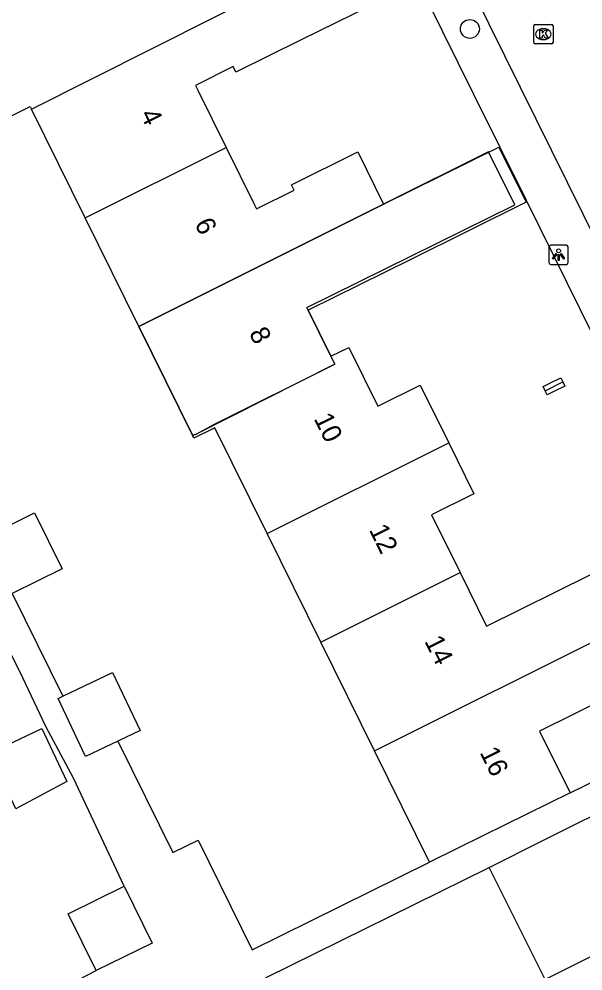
# Model space of a CAD drawing. Extents: x 157793 to 159380, y 380882 to 382313.
# Drawn here: x 158218.97 to 158248.2, y 381502.51 to 381551.82 of the extents above; entities that cross this region are included whole.
import ezdxf

# ---------------------------------------------------------------- set-up
doc = ezdxf.new("R2010")
doc.units = 0
for name, color, linetype in [('IMGEO_Boom', 7, 'Continuous'), ('IMGEO_Kolk', 7, 'Continuous'), ('IMGEO_Lichtpunt', 7, 'Continuous'), ('IMGEO_Pand', 7, 'Continuous'), ('IMGEO_Pand_nummerreeks', 7, 'Continuous'), ('IMGEO_Pand_vergunning_verleend', 7, 'Continuous'), ('IMGEO_Rijbaan_lokaal_open', 7, 'Continuous'), ('IMGEO_Voetpad_open', 7, 'Continuous')]:
    doc.layers.add(name, color=color, linetype=linetype)

msp = doc.modelspace()

# ---------------------------------------------------------------- linework, layer by layer
at = {"layer": 'IMGEO_Boom'}
msp.add_circle((158242.342, 381551.309), 0.489, dxfattribs=at)
at = {"layer": 'IMGEO_Kolk'}
for p, q in [((158245.649, 381550.612), (158245.649, 381551.464)), ((158245.724, 381551.538), (158246.576, 381551.538)), ((158246.137, 381551.318), (158246.162, 381551.318)), ((158246.65, 381551.464), (158246.65, 381550.612)), ((158246.576, 381550.538), (158245.724, 381550.538)), ((158246.16, 381550.758), (158246.135, 381550.758))]:
    msp.add_line(p, q, dxfattribs=at)
for points in [[(158245.649, 381550.612), (158245.649, 381551.464)], [(158245.724, 381551.538), (158246.576, 381551.538)], [(158246.65, 381551.464), (158246.65, 381550.612)], [(158245.97, 381551.238), (158246.093, 381551.238), (158246.093, 381551.087), (158246.223, 381551.238), (158246.387, 381551.238), (158246.241, 381551.087), (158246.394, 381550.838), (158246.242, 381550.838), (158246.157, 381551.002), (158246.093, 381550.935), (158246.093, 381550.838), (158245.97, 381550.838), (158245.97, 381551.238)], [(158246.576, 381550.538), (158245.724, 381550.538)]]:
    msp.add_lwpolyline(points, dxfattribs=at)
for centre, start, end in [((158245.726, 381551.462), 91.552, 178.448), ((158245.726, 381551.462), 91.552, 178.448), ((158246.574, 381551.462), 1.552, 88.448), ((158246.574, 381551.462), 1.552, 88.448), ((158245.726, 381550.614), 181.552, 268.448), ((158245.726, 381550.614), 181.552, 268.448), ((158246.574, 381550.614), 271.552, 358.448), ((158246.574, 381550.614), 271.552, 358.448)]:
    msp.add_arc(centre, 0.0765, start, end, dxfattribs=at)
for centre, major_axis, ratio, start_param, end_param in [((158246.136, 381551.038), (-0.387, 0.002), 0.722429, 4.712389, 7.853982), ((158246.161, 381551.038), (-0.39, 0.002), 0.717154, 1.570796, 4.712389)]:
    msp.add_ellipse(centre, major_axis=major_axis, ratio=ratio, start_param=start_param, end_param=end_param, dxfattribs=at)
at = {"layer": 'IMGEO_Lichtpunt'}
for p, q in [((158246.44, 381540.014), (158246.44, 381539.207)), ((158246.44, 381540.014), (158246.44, 381539.207)), ((158247.342, 381540.109), (158246.534, 381540.109)), ((158247.342, 381540.109), (158246.534, 381540.109)), ((158247.436, 381539.207), (158247.436, 381540.014)), ((158247.436, 381539.207), (158247.436, 381540.014)), ((158246.534, 381539.113), (158247.342, 381539.113)), ((158246.534, 381539.113), (158247.342, 381539.113))]:
    msp.add_line(p, q, dxfattribs=at)
for points in [[(158246.814, 381539.678), (158246.853, 381539.65), (158246.665, 381539.388), (158246.627, 381539.415), (158246.814, 381539.678)], [(158246.916, 381539.63), (158246.963, 381539.63), (158246.963, 381539.308), (158246.916, 381539.308), (158246.916, 381539.63)], [(158247.026, 381539.65), (158247.064, 381539.677), (158247.251, 381539.415), (158247.212, 381539.387), (158247.026, 381539.65)]]:
    msp.add_lwpolyline(points, dxfattribs=at)
msp.add_circle((158246.939, 381539.812), 0.0994, dxfattribs=at)
for centre, start, end in [((158246.534, 381540.014), 90, 180), ((158246.534, 381540.014), 90, 180), ((158247.342, 381540.014), 0, 90), ((158247.342, 381540.014), 0, 90), ((158246.534, 381539.207), 180, 270), ((158246.534, 381539.207), 180, 270), ((158247.342, 381539.207), 270, 0), ((158247.342, 381539.207), 270, 360)]:
    msp.add_arc(centre, 0.0946, start, end, dxfattribs=at)
at = {"layer": 'IMGEO_Pand'}
for points in [[(158232.238, 381553.507), (158237.28, 381555.998), (158237.195, 381556.158), (158238.064, 381556.587), (158238.201, 381556.309), (158237.483, 381555.954), (158238.643, 381553.605), (158238.84, 381553.702), (158238.986, 381553.406), (158233.602, 381550.746), (158230.217, 381549.074), (158230.078, 381549.356), (158228.114, 381548.385), (158228.253, 381548.103), (158229.702, 381545.17)], [(158219.62, 381547.158), (158232.238, 381553.507)], [(158213.685, 381551.469), (158216.498, 381545.777), (158219.556, 381547.288), (158219.62, 381547.158)], [(158222.402, 381541.527), (158219.62, 381547.158)], [(158222.402, 381541.527), (158229.702, 381545.17)], [(158229.702, 381545.17), (158231.135, 381542.27), (158231.277, 381541.984), (158233.232, 381542.95), (158233.09, 381543.236), (158236.528, 381544.935), (158237.867, 381542.226)], [(158235.14, 381534.36), (158233.96, 381536.744), (158233.896, 381536.872), (158244.663, 381542.201), (158243.307, 381544.94), (158237.867, 381542.226)], [(158237.867, 381542.226), (158225.184, 381535.898)], [(158225.184, 381535.898), (158222.402, 381541.527)], [(158225.184, 381535.898), (158227.967, 381530.266)], [(158235.14, 381534.36), (158236.06, 381534.814), (158237.566, 381531.766), (158239.769, 381532.855), (158241.242, 381529.873)], [(158227.967, 381530.266), (158228.116, 381530.296), (158229.102, 381530.834), (158235.343, 381533.949), (158235.14, 381534.36)], [(158246.242, 381532.568), (158246.137, 381532.78), (158246.56, 381532.989), (158247.058, 381533.235), (158247.163, 381533.022)], [(158247.163, 381533.022), (158247.267, 381532.813), (158246.768, 381532.567), (158246.345, 381532.358), (158246.242, 381532.568)], [(158246.242, 381532.568), (158247.163, 381533.022)], [(158231.833, 381525.177), (158229.126, 381530.655), (158228.04, 381530.118), (158227.967, 381530.266)], [(158231.833, 381525.177), (158241.242, 381529.873)], [(158241.242, 381529.873), (158242.547, 381527.232), (158240.35, 381526.146), (158241.831, 381523.149)], [(158217.188, 381524.963), (158219.772, 381526.237), (158221.2, 381523.343), (158218.612, 381522.066)], [(158234.615, 381519.548), (158231.833, 381525.177)], [(158234.615, 381519.548), (158241.831, 381523.149)], [(158241.831, 381523.149), (158243.2, 381520.38), (158248.582, 381523.039), (158249.986, 381520.199)], [(158237.397, 381513.918), (158249.986, 381520.199)], [(158249.986, 381520.199), (158251.283, 381517.575), (158245.955, 381514.942), (158247.533, 381511.749)], [(158237.397, 381513.918), (158234.615, 381519.548)], [(158221.24, 381516.749), (158223.822, 381517.971), (158225.244, 381514.966), (158224.084, 381514.417)], [(158224.084, 381514.417), (158222.418, 381513.629), (158220.997, 381516.634), (158221.24, 381516.749)], [(158217.92, 381514.017), (158220.147, 381515.075), (158221.449, 381512.324), (158219.003, 381511.023), (158218.806, 381510.918), (158217.446, 381513.792), (158217.92, 381514.017)], [(158240.248, 381508.149), (158237.397, 381513.918)], [(158247.533, 381511.749), (158243.051, 381509.534), (158240.248, 381508.149)], [(158243.334, 381507.879), (158246.087, 381509.252), (158250.595, 381511.499)], [(158258.892, 381508.374), (158246.237, 381502.064)], [(158246.237, 381502.064), (158243.334, 381507.879)], [(158222.963, 381502.539), (158221.523, 381505.478), (158224.429, 381506.901)], [(158224.429, 381506.901), (158225.869, 381503.962), (158222.963, 381502.539)]]:
    msp.add_lwpolyline(points, dxfattribs=at)
at = {"layer": 'IMGEO_Pand_vergunning_verleend'}
msp.add_lwpolyline([(158225.184, 381535.898), (158237.867, 381542.226), (158243.846, 381545.181), (158245.257, 381542.328), (158239.277, 381539.372), (158233.96, 381536.744), (158235.14, 381534.36), (158235.343, 381533.949), (158228.116, 381530.296), (158227.967, 381530.266), (158225.184, 381535.898)], dxfattribs=at)
at = {"layer": 'IMGEO_Rijbaan_lokaal_open'}
msp.add_lwpolyline([(158252.296, 381533.479), (158221.342, 381595.998)], dxfattribs=at)
at = {"layer": 'IMGEO_Voetpad_open'}
for points in [[(158255.147, 381522.693), (158252.294, 381528.223), (158245.268, 381542.416), (158242.545, 381547.917), (158236.922, 381559.275), (158235.455, 381562.238)], [(158224.429, 381506.901), (158221.79, 381512.505), (158220.367, 381515.18), (158219.018, 381518.02), (158215.949, 381524.008), (158213.428, 381529.336), (158210.202, 381535.25), (158208.758, 381538.302), (158207.134, 381541.279), (158202.879, 381549.08), (158188.826, 381542.116)], [(158218.612, 381522.066), (158221.24, 381516.749)], [(158247.533, 381511.749), (158257.625, 381516.683)], [(158224.084, 381514.417), (158226.936, 381508.647), (158228.252, 381509.297), (158231.063, 381503.61), (158240.248, 381508.149)], [(158247.523, 381470.3), (158231.775, 381502.167), (158243.334, 381507.879)], [(158212.434, 381497.057), (158222.963, 381502.539)]]:
    msp.add_lwpolyline(points, dxfattribs=at)

# ---------------------------------------------------------------- texts
at = {"layer": 'IMGEO_Pand_nummerreeks'}
for s, rotation, p in [('4', 296.5083, (158225.227, 381546.883)), ('6', 296.5083, (158228.05, 381541.222)), ('8', 296.5105, (158230.875, 381535.558)), ('10', 296.4467, (158234.231, 381531.125)), ('12', 296.4467, (158237.097, 381525.364)), ('14', 296.4467, (158239.966, 381519.596)), ('16', 296.4467, (158242.834, 381513.83))]:
    msp.add_text(s, height=1, rotation=rotation, dxfattribs=at).set_placement(p)

doc.saveas('drawing.dxf')
